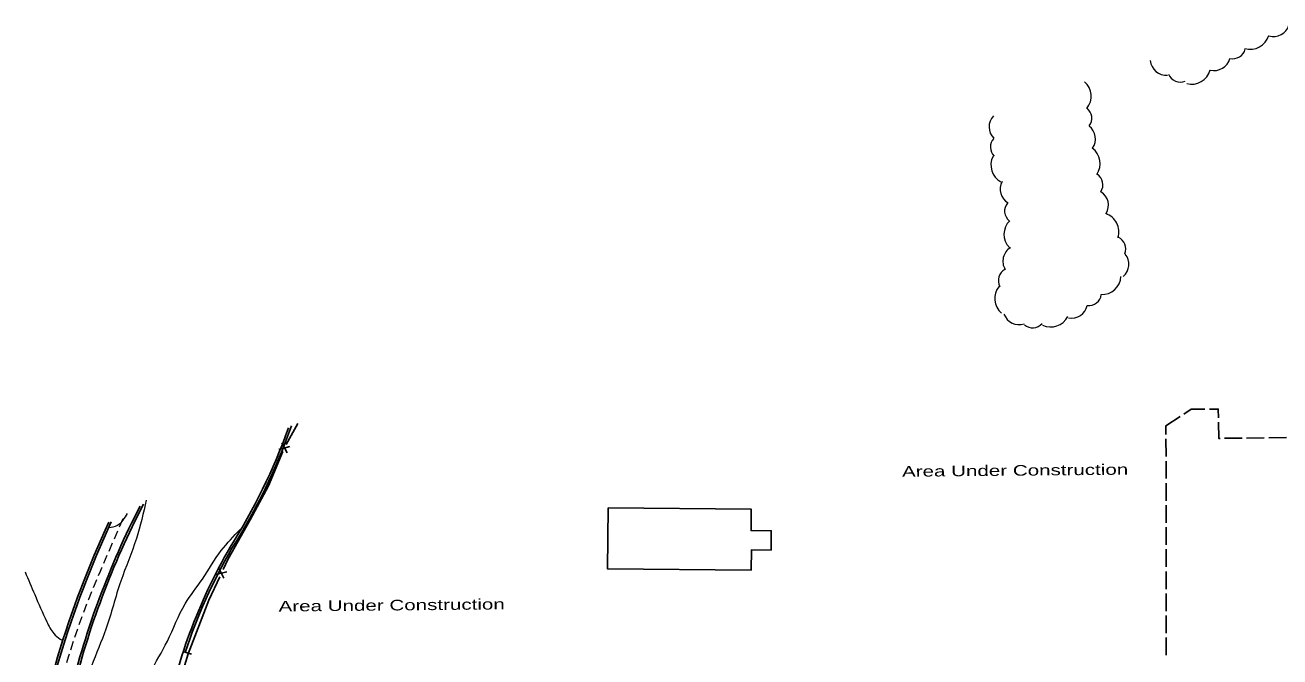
# Model space of a CAD drawing. Extents: x 2361708 to 2370558, y 6977955 to 6991887.
# Drawn here: x 2369441 to 2370009, y 6991526 to 6991812 of the extents above; entities that cross this region are included whole.
import ezdxf

# ---------------------------------------------------------------- set-up
doc = ezdxf.new("R2010")
doc.units = 0
doc.header["$LTSCALE"] = 1.9
for name, color, linetype, lineweight in [('11', 7, 'Continuous', 25), ('12', 7, 'Continuous', 25), ('13', 7, 'Continuous', 13), ('17', 7, 'Continuous', 25), ('2', 7, 'Continuous', 25), ('29', 7, 'Continuous', 13), ('35', 7, 'Continuous', 13)]:
    doc.layers.add(name, color=color, linetype=linetype, lineweight=lineweight)

msp = doc.modelspace()

# ---------------------------------------------------------------- linework, layer by layer
at = {"layer": '11'}
msp.add_lwpolyline([(2369705.135, 6991593.566), (2369769.984, 6991592.923), (2369769.886, 6991583.282), (2369779.077, 6991583.199), (2369778.99, 6991574.458), (2369770.049, 6991574.542), (2369769.956, 6991565.361), (2369704.857, 6991566.012)], close=True, dxfattribs=at)
at = {"layer": '12'}
for p, q in [((2369957.799, 6991624.812), (2369957.816, 6991616.812)), ((2369992.308, 6991625.2), (2369984.308, 6991625.104)), ((2370002.307, 6991625.316), (2369994.308, 6991625.219)), ((2370012.306, 6991625.441), (2370004.307, 6991625.345)), ((2369957.815, 6991614.812), (2369957.831, 6991606.811)), ((2369957.83, 6991604.811), (2369957.836, 6991596.811)), ((2369957.835, 6991594.811), (2369957.851, 6991586.811)), ((2369957.85, 6991584.81), (2369957.866, 6991576.81)), ((2369957.865, 6991574.81), (2369957.881, 6991566.81)), ((2369957.881, 6991564.81), (2369957.897, 6991556.809)), ((2369957.896, 6991554.809), (2369957.912, 6991546.809)), ((2369957.911, 6991544.809), (2369957.927, 6991536.809)), ((2369957.926, 6991534.809), (2369957.943, 6991526.809))]:
    msp.add_line(p, q, dxfattribs=at)
for points in [[(2369975.462, 6991638.311), (2369969.232, 6991638.232), (2369965.873, 6991636.059)], [(2369981.549, 6991634.419), (2369981.502, 6991638.378), (2369977.462, 6991638.33)], [(2369964.193, 6991634.973), (2369957.792, 6991630.813), (2369957.8, 6991626.812)], [(2369982.308, 6991625.075), (2369981.658, 6991625.069), (2369981.568, 6991632.419)]]:
    msp.add_lwpolyline(points, dxfattribs=at)
at = {"layer": '13'}
for p, q in [((2369483.955, 6991585.02), (2369485.551, 6991588.685)), ((2369481.568, 6991579.517), (2369483.163, 6991583.182)), ((2369479.17, 6991574.014), (2369480.765, 6991577.679)), ((2369476.782, 6991568.511), (2369478.378, 6991572.176)), ((2369465.667, 6991540.654), (2369467.031, 6991544.417)), ((2369467.723, 6991546.293), (2369469.158, 6991550.028)), ((2369463.691, 6991534.995), (2369464.984, 6991538.777))]:
    msp.add_line(p, q, dxfattribs=at)
for points in [[(2369474.415, 6991562.998), (2369475.216, 6991564.906), (2369475.862, 6991566.382), (2369475.99, 6991566.673)], [(2369472.097, 6991557.466), (2369472.517, 6991558.53), (2369473.632, 6991561.161)], [(2369469.88, 6991551.894), (2369469.977, 6991552.145), (2369471.355, 6991555.608)], [(2369461.825, 6991529.287), (2369462.912, 6991532.707), (2369463.048, 6991533.098)], [(2369460.029, 6991523.559), (2369460.824, 6991526.147), (2369461.213, 6991527.38)]]:
    msp.add_lwpolyline(points, dxfattribs=at)
at = {"layer": '17'}
for p, q in [((2369559.384, 6991622.34), (2369564.704, 6991631.811)), ((2369561.043, 6991621.415), (2369556.106, 6991620.028)), ((2369559.791, 6991618.463), (2369557.357, 6991622.98)), ((2369532.502, 6991564.561), (2369527.523, 6991563.373)), ((2369531.14, 6991561.668), (2369528.886, 6991566.267))]:
    msp.add_line(p, q, dxfattribs=at)
for points in [[(2369530.812, 6991565.595), (2369532.959, 6991570.145), (2369543.128, 6991588.173), (2369551.332, 6991603.622), (2369557.895, 6991619.065)], [(2369508.478, 6991506.149), (2369514.915, 6991527.402), (2369524.284, 6991551.742), (2369529.274, 6991562.34)], [(2369512.645, 6991528.42), (2369514.561, 6991527.838), (2369516.477, 6991527.256)]]:
    msp.add_lwpolyline(points, dxfattribs=at)
at = {"layer": '2'}
for centre, radius, start, end in [((2369302.529, 6991722.589), 274.092, 327.61288, 340.21218), ((2369302.529, 6991722.589), 275.052, 327.61288, 340.50481), ((2369833.287, 6991419.394), 382.458, 152.78262, 166.36263), ((2369833.287, 6991419.394), 381.498, 152.53925, 166.36263), ((2369894.827, 6991394.256), 458.297, 155.10778, 171.49956), ((2369894.827, 6991394.256), 457.337, 155.04472, 171.49956), ((2369749.704, 6991450.704), 249.353, 149.89513, 169.74655), ((2369749.704, 6991450.704), 248.393, 149.89513, 161.86759)]:
    msp.add_arc(centre, radius, start, end, dxfattribs=at)
at = {"layer": '29'}
for centre, radius, start, end in [((2370006.526, 6991814.472), 7.269, 253.02866, 343.02866), ((2369996.019, 6991810.148), 8.719, 253.02866, 343.02866), ((2369988.058, 6991802.906), 5.809, 256.47177, 346.47177), ((2369957.889, 6991796.931), 7.269, 185.17296, 275.17296), ((2369979.664, 6991799.022), 7.269, 255.50043, 345.50043), ((2369964.28, 6991792.365), 5.809, 202.47606, 292.47606), ((2369969.353, 6991794.249), 8.719, 255.50043, 345.50043), ((2369915.404, 6991780.139), 8.577, 319.63637, 49.63637), ((2369918.528, 6991770.174), 5.715, 321.82062, 51.82062), ((2369884.801, 6991766.208), 7.151, 136.26518, 226.26518), ((2369918.712, 6991760.853), 7.151, 323.58001, 53.58001), ((2369883.992, 6991757.064), 5.715, 136.26601, 226.26601), ((2369919.422, 6991749.586), 8.577, 324.75497, 54.75497), ((2369887.086, 6991748.889), 8.577, 152.17407, 242.17407), ((2369923.506, 6991739.971), 5.715, 326.72948, 56.72948), ((2369889.88, 6991737.98), 7.151, 150.46935, 240.46935), ((2369924.595, 6991730.748), 7.151, 328.21942, 58.21942), ((2369890.427, 6991728.023), 5.715, 140.27569, 230.27569), ((2369927.865, 6991718.758), 8.577, 341.5313, 71.5313), ((2369893.012, 6991717.568), 8.577, 134.30034, 224.30034), ((2369933.878, 6991710.938), 5.715, 336.6753, 66.6753), ((2369891.072, 6991705.365), 7.151, 121.17204, 211.17204), ((2369933.867, 6991703.978), 7.151, 309.79416, 39.79416), ((2369887.617, 6991696.653), 5.715, 118.79782, 208.79782), ((2369928.809, 6991698.816), 8.577, 267.46579, 357.46579), ((2369888.77, 6991688.401), 8.577, 139.97241, 229.97241), ((2369922.847, 6991690.933), 5.715, 263.1781, 353.1781), ((2369891.186, 6991683.774), 7.151, 199.45562, 289.45562), ((2369915.081, 6991686.704), 7.151, 258.77529, 348.77529), ((2369897.442, 6991680.879), 5.715, 228.75585, 318.75585), ((2369905.619, 6991684.111), 8.577, 243.98751, 333.98751)]:
    msp.add_arc(centre, radius, start, end, dxfattribs=at)
at = {"layer": '35'}
for points in [[(2369496.021, 6991597.095), (2369491.557, 6991579.662), (2369484.479, 6991560.433), (2369477.736, 6991538.659), (2369471.236, 6991521.866), (2369466.085, 6991486.195), (2369467.825, 6991471.571), (2369460.607, 6991448.151), (2369454.641, 6991434.044), (2369454.272, 6991423.419), (2369453.022, 6991397.206), (2369452.909, 6991380.674), (2369450.873, 6991371.894)], [(2369479.049, 6991584.643), (2369482.919, 6991585.69), (2369487.538, 6991591.074)], [(2369494.116, 6991385.447), (2369488.285, 6991395.942), (2369485.918, 6991409.29), (2369486.433, 6991429.806), (2369489.986, 6991448.401), (2369489.151, 6991469.884), (2369491.524, 6991489.587), (2369493.937, 6991507.191), (2369497.936, 6991518.88), (2369505.56, 6991533.163), (2369513.649, 6991550.121), (2369521.423, 6991561.285), (2369529.97, 6991574.247), (2369538.579, 6991583.829)], [(2369441.138, 6991564.561), (2369445.486, 6991554.292), (2369450.953, 6991541.994), (2369454.134, 6991536.624), (2369457.049, 6991534.081), (2369458.156, 6991533.352)]]:
    msp.add_spline(points, degree=3, dxfattribs=at)

# ---------------------------------------------------------------- texts
at = {"layer": '12', "width": 1.45}
for p in [(2369838.287, 6991607.664), (2369555.964, 6991546.603)]:
    msp.add_text('Area Under Construction', height=4.8, rotation=0.545, dxfattribs=at).set_placement(p)

doc.saveas('drawing.dxf')
